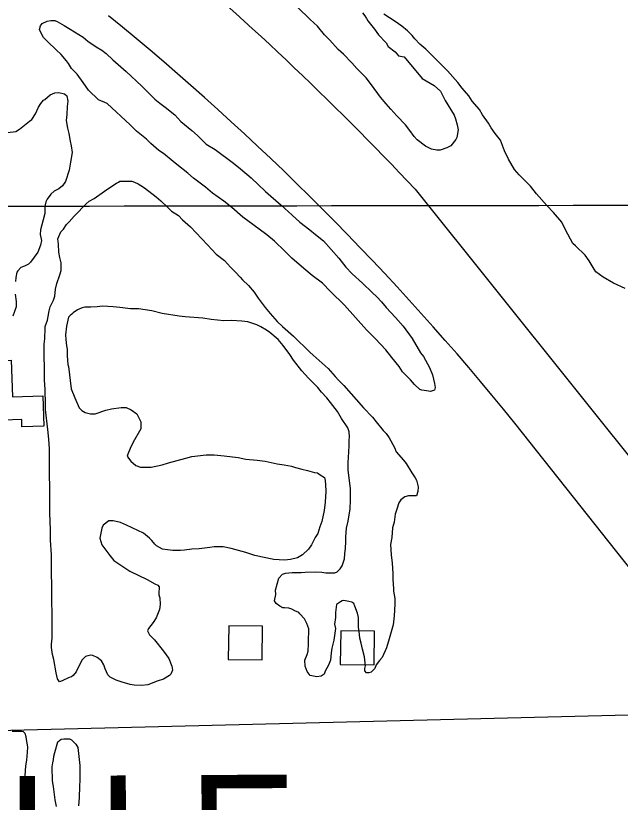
# Model space of a CAD drawing. Extents: x 3313442 to 3351311, y 721974 to 747360.
# Drawn here: x 3331661 to 3332378, y 738784 to 739718 of the extents above; entities that cross this region are included whole.
import ezdxf

# ---------------------------------------------------------------- set-up
doc = ezdxf.new("R2010")
doc.units = 0
for name, color, linetype in [('V-BLDG-OTLN', 7, 'Continuous'), ('V-GRID-MAJR', 7, 'Continuous'), ('V-ROAD-CNTR', 7, 'Continuous'), ('V-SITE-VEGE', 7, 'Continuous'), ('V-TOPO-GNAM-IDEN', 7, 'Continuous')]:
    doc.layers.add(name, color=color, linetype=linetype)

msp = doc.modelspace()

# ---------------------------------------------------------------- linework, layer by layer
at = {"layer": 'V-BLDG-OTLN'}
for points in [[(3331623.7767150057, 739236.9294990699), (3331621.4547196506, 739307.6163576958), (3331655.8016509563, 739308.7443554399), (3331657.228648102, 739265.2884423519), (3331693.1965761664, 739266.46943999), (3331694.3845737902, 739230.2995123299), (3331668.445625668, 739229.447514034), (3331668.152626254, 739238.3854961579)], [(3331913.3351358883, 738953.5460658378), (3331953.333055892, 738953.064066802), (3331953.8140549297, 738993.0609868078), (3331913.8171349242, 738993.542985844)], [(3332046.2288701, 738947.642077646), (3332086.226790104, 738947.16007861), (3332086.707789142, 738987.156998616), (3332046.710869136, 738987.6389976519)]]:
    msp.add_lwpolyline(points, close=True, dxfattribs=at)
at = {"layer": 'V-GRID-MAJR'}
msp.add_spline([(3317564.568, 739474.495), (3322811.884, 739480.219), (3328059.2, 739486.706), (3333306.515, 739493.957), (3338553.829, 739501.97), (3343801.142, 739510.747), (3349048.453, 739520.287), (3349048.454, 739520.287)], degree=3, dxfattribs=at)
at = {"layer": 'V-ROAD-CNTR'}
for points in [[(3332134.8566928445, 739511.7449494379), (3333547.424867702, 737747.2584784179)], [(3333641.621679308, 737480.0440128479), (3333014.088934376, 738273.997424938), (3332253.335455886, 739234.1345046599)], [(3332435.8550908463, 738888.672195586), (3329869.8512228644, 738824.7873233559)]]:
    msp.add_lwpolyline(points, dxfattribs=at)
for centre, radius, start, end in [((3329420.4128770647, 736956.7015229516), 3727.7945410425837, 43.267350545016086, 49.93007832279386), ((3329684.1033588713, 737153.1807117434), 3306.2550198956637, 39.00579713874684, 50.85974436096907)]:
    msp.add_arc(centre, radius, start, end, dxfattribs=at)
at = {"layer": 'V-SITE-VEGE'}
for points in [[(3332160.863, 739557.844), (3332154.293, 739559.198), (3332147.236, 739562.89), (3332137.338, 739570.306), (3332134.028, 739574.027), (3332128.8140000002, 739581.482), (3332123.608, 739588.001), (3332113.215, 739598.694), (3332106.122, 739606.601), (3332100.447, 739613.116), (3332093.824, 739621.027), (3332083.4020000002, 739635.4670000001), (3332076.774, 739643.848), (3332065.9080000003, 739655.005), (3332059.7660000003, 739661.5160000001), (3332049.843, 739671.7440000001), (3332043.707, 739677.316), (3332033.779, 739688.482), (3332027.637, 739694.991), (3332019.119, 739705.231), (3332010.622, 739713.128), (3331995.514, 739727.529)], [(3332072.404, 739721.121), (3332075.247, 739717.394), (3332077.145, 739714.1290000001), (3332079.044, 739711.336), (3332086.617, 739701.556), (3332091.356, 739695.036), (3332100.806, 739685.269), (3332103.181, 739681.074), (3332111.197, 739674.578), (3332115.453, 739669.927), (3332122.023, 739668.5750000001), (3332143.3140000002, 739642.9770000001), (3332157.435, 739634.656), (3332164.984, 739628.158), (3332170.698, 739616.96), (3332181.143, 739599.707), (3332183.055, 739595.0380000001), (3332184.983, 739588.028), (3332185.972, 739581.941), (3332184.636, 739573.028), (3332183.25, 739570.677), (3332177.221, 739563.13), (3332172.553, 739560.75), (3332164.611, 739557.875), (3332160.863, 739557.844)], [(3332384.267, 739393.781), (3332370.159, 739400.228), (3332357.9220000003, 739407.156), (3332349.437, 739413.649), (3332347.534, 739416.9130000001), (3332341.366, 739426.703), (3332336.629, 739433.223), (3332325.293, 739444.377), (3332321.992, 739447.162), (3332313.427, 739463.491), (3332309.139, 739472.359), (3332299.2060000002, 739483.993), (3332291.173, 739492.359), (3332278.879, 739506.319), (3332271.781, 739515.164), (3332258.553, 739528.6460000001), (3332252.878, 739535.158), (3332245.753, 739547.283), (3332240.989, 739557.084), (3332236.201, 739569.696), (3332230.049, 739577.611), (3332225.306, 739584.601), (3332221.982, 739590.196), (3332214.875, 739599.98), (3332211.545, 739606.044), (3332202.563, 739616.278), (3332198.7660000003, 739622.34), (3332190.725, 739631.6460000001), (3332185.519, 739638.1630000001), (3332173.225, 739652.12), (3332161.887, 739663.742), (3332147.719, 739677.683), (3332140.639, 739683.716), (3332134.4990000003, 739690.229), (3332131.659, 739693.952), (3332125.992, 739699.531), (3332119.387, 739705.099), (3332111.377, 739710.658), (3332097.719, 739719.4500000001)], [(3331894.715, 739507.103), (3331886.392, 739513.927), (3331872.173, 739524.841), (3331865.235, 739530.643), (3331852.404, 739540.881), (3331847.894, 739544.632), (3331836.446, 739553.844), (3331830.904, 739557.59), (3331821.5300000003, 739565.786), (3331816.322, 739570.912), (3331804.5300000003, 739580.466), (3331796.887, 739587.987), (3331769.46, 739613.267), (3331759.431, 739617.666), (3331747.622, 739629.289), (3331741.003, 739638.1950000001), (3331734.029, 739648.132), (3331727.427, 739654.971), (3331723.591, 739660.799), (3331721.154, 739663.881), (3331714.889, 739671.412), (3331708.984, 739677.2220000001), (3331698.914, 739686.79), (3331694.0500000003, 739691.576), (3331690.5500000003, 739698.439), (3331689.494, 739701.188), (3331690.491, 739705.677), (3331692.541, 739708.106), (3331698.3740000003, 739711.2540000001), (3331702.844, 739711.979), (3331707.674, 739711.671), (3331710.438, 739710.662), (3331718.747, 739705.902), (3331725.676, 739701.479), (3331741.259, 739691.955), (3331746.809, 739687.519), (3331756.512, 739680.706), (3331763.093, 739676.6240000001), (3331768.294, 739672.53), (3331776.278, 739665.358), (3331792.242, 739651.358), (3331810.645, 739633.929), (3331826.2770000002, 739618.549), (3331832.174, 739613.7710000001), (3331838.416, 739608.997), (3331849.862, 739599.785), (3331857.161, 739591.919), (3331869.9960000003, 739581.339), (3331876.937, 739575.191), (3331887.0130000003, 739565.278), (3331897.747, 739558.817), (3331919.588, 739542.451), (3331927.914, 739535.625), (3331940.404, 739525.0430000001), (3331957.419, 739508.985), (3331976.16, 739492.595), (3331989.005, 739480.637), (3331998.375, 739472.443), (3332010.167, 739463.231), (3332016.758, 739457.7710000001), (3332026.123, 739450.265), (3332044.551, 739429.736), (3332052.907, 739419.121), (3332060.208, 739411.252), (3332072.359, 739399.976), (3332083.8200000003, 739389.044), (3332089.72, 739383.922), (3332094.934, 739378.106), (3332100.505, 739371.257), (3332111.627, 739359.286), (3332120.669, 739349.022), (3332131.468, 739334.635), (3332141.256, 739317.483), (3332144.737, 739313.03), (3332152.077, 739299.995), (3332155.594, 739291.408), (3332158.088, 739281.09), (3332158.8170000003, 739276.2710000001), (3332158.1520000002, 739273.166), (3332153.341, 739271.403), (3332148.5100000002, 739272.398), (3332142.99, 739273.0430000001), (3332140.5700000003, 739274.057), (3332134.321, 739279.865), (3332129.451, 739285.339), (3332120.071, 739294.914), (3332116.231, 739301.084), (3332107.181, 739312.039), (3332100.22, 739320.944), (3332087.703, 739334.626), (3332077.282, 739344.883), (3332051.203, 739373.964), (3332034.5300000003, 739390.371), (3332025.148, 739399.943), (3332013.014, 739409.1510000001), (3332002.954, 739417.341), (3331988.725, 739429.975), (3331980.387, 739438.18), (3331968.233, 739449.8), (3331958.867, 739457.306), (3331942.225, 739469.921)], [(3331651.1920000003, 739578.889), (3331661.176, 739580.006), (3331665.634, 739582.797), (3331677.619, 739592.197), (3331680.015, 739594.284), (3331684.4390000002, 739601.213), (3331688.169, 739608.823), (3331690.886, 739613.324), (3331693.96, 739617.14), (3331695.674, 739618.188), (3331701.833, 739623.7490000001), (3331707.33, 739625.862), (3331712.151, 739626.591), (3331719.054, 739624.922), (3331721.829, 739622.532), (3331722.917, 739615.995), (3331721.932, 739609.783), (3331721.666, 739600.131), (3331721.031, 739593.236), (3331722.485, 739583.944), (3331724.258, 739577.755), (3331725.708, 739568.805), (3331726.79, 739562.956), (3331727.8850000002, 739555.0380000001), (3331726.253, 739543.652), (3331724.607, 739534.337), (3331720.234, 739520.861), (3331716.486, 739515.664), (3331712.38, 739512.184), (3331706.545, 739509.38), (3331702.781, 739505.903), (3331698.347, 739500.011), (3331696.997, 739496.554), (3331695.992, 739493.099), (3331695.674, 739489.65), (3331695.73, 739482.76), (3331693.723, 739475.16), (3331690.37, 739463.417), (3331690.071, 739457.902), (3331691.509, 739450.676), (3331690.518, 739445.157), (3331687.1380000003, 739436.856), (3331678.619, 739425.0700000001), (3331676.227, 739422.639), (3331671.42, 739420.1900000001), (3331667.2970000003, 739418.779), (3331663.537, 739414.957), (3331662.517, 739413.225), (3331661.188, 739407.011), (3331660.883, 739402.186)], [(3331831.49, 739012.773), (3331827.779, 739003.094), (3331824.0330000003, 738997.55), (3331818.577, 738990.27), (3331817.563, 738987.505), (3331819.673, 738982.696), (3331825.577, 738976.888), (3331836.3680000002, 738963.535), (3331842.6410000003, 738954.6240000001), (3331846.159, 738945.693), (3331847.233, 738940.878), (3331845.203, 738936.037), (3331843.4930000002, 738934.644), (3331836.294, 738930.108), (3331828.731, 738927.634), (3331817.737, 738923.411), (3331810.506, 738922.6630000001), (3331801.544, 738922.935), (3331797.057, 738923.933), (3331787.3880000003, 738926.612), (3331780.13, 738928.9670000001), (3331773.2120000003, 738932.356), (3331770.428, 738935.436), (3331767.273, 738942.301), (3331765.511, 738947.112), (3331762.716, 738951.915), (3331757.862, 738955.667), (3331752.6720000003, 738958.0380000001), (3331749.221, 738958.698), (3331743.723, 738956.93), (3331739.62, 738952.763), (3331732.84, 738938.924), (3331729.43, 738934.417), (3331727.373, 738933.022), (3331724.625, 738931.965), (3331716.386, 738928.109), (3331712.947, 738927.0480000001), (3331710.508, 738930.474), (3331709.0700000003, 738937.697), (3331706.187, 738953.528), (3331704.761, 738959.376), (3331703.662, 738967.635), (3331703.629, 738971.77), (3331704.262, 738978.67), (3331704.227, 738983.149), (3331704.501, 738991.765), (3331704.35, 739010.719), (3331703.932, 739019.677), (3331703.467, 739077.564), (3331702.292, 739095.1290000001), (3331702.1950000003, 739107.1900000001), (3331701.6890000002, 739127.172), (3331701.077, 739203.3250000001), (3331700.295, 739215.036), (3331699.168, 739226.4), (3331696.565, 739250.157), (3331696.518, 739256.014), (3331696.031, 739273.93), (3331695.248, 739285.294), (3331694.9080000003, 739327.68), (3331695.545, 739334.231), (3331695.509, 739338.71), (3331696.17, 739342.1630000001), (3331696.119, 739348.711), (3331698.8140000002, 739356.313), (3331699.469, 739360.454), (3331700.792, 739367.356), (3331702.132, 739372.191), (3331705.861, 739379.8030000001), (3331707.5470000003, 739384.6410000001), (3331708.167, 739392.917), (3331709.836, 739399.823), (3331713.545, 739409.845), (3331714.883, 739415.025), (3331714.809, 739424.329), (3331713.379, 739430.52), (3331712.294, 739437.059), (3331711.8740000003, 739446.359), (3331711.137, 739452.556), (3331714.514, 739460.855), (3331717.588, 739464.324), (3331721.336, 739469.868), (3331724.41, 739472.996), (3331730.56, 739479.5920000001), (3331735.346, 739484.454), (3331740.812, 739490.356), (3331744.572, 739494.1780000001), (3331748.3370000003, 739497.309), (3331754.165, 739500.8030000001), (3331766.507, 739509.1730000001), (3331771.645, 739513.005), (3331780.556, 739518.934), (3331782.96, 739519.9890000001), (3331784.674, 739521.035), (3331798.804, 739521.148), (3331801.912, 739520.14), (3331806.4080000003, 739518.109), (3331809.5270000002, 739516.067), (3331814.028, 739513.345), (3331827.897, 739502.773), (3331833.105, 739497.991)], [(3331942.225, 739469.921), (3331930.441, 739478.441), (3331917.598, 739490.055), (3331907.8880000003, 739497.559), (3331894.715, 739507.103)], [(3331833.105, 739497.991), (3331841.095, 739490.1290000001), (3331845.953, 739485.689), (3331854.265, 739480.587), (3331859.134, 739475.111), (3331868.503, 739466.917), (3331888.662, 739445.712), (3331899.09, 739434.426), (3331908.8000000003, 739426.922)], [(3331908.8000000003, 739426.922), (3331916.1010000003, 739419.055), (3331922.005, 739413.243), (3331927.5670000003, 739407.087), (3331930.005, 739404.005), (3331937.293, 739397.514), (3331943.9080000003, 739389.2980000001), (3331948.787, 739382.4450000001), (3331957.149, 739371.142), (3331963.065, 739363.952), (3331971.411, 739354.713), (3331977.662, 739348.561), (3331990.502, 739337.2930000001), (3332009.954, 739318.148), (3332014.1180000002, 739314.738), (3332031.823, 739298.684), (3332040.166, 739289.446), (3332043.994, 739284.997), (3332050.2490000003, 739278.4990000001), (3332073.893, 739252.156), (3332084.319, 739241.211), (3332088.845, 739235.3910000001), (3332097.199, 739225.12), (3332100.673, 739221.702), (3332104.16, 739216.559), (3332110.4560000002, 739204.894), (3332112.563, 739200.085), (3332121.259, 739190.1630000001), (3332124.393, 739186.052), (3332131.028, 739175.079), (3332133.469, 739171.309), (3332135.2120000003, 739168.908), (3332136.613, 739166.164), (3332138.7430000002, 739158.601), (3332138.1, 739152.733), (3332136.7600000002, 739147.9), (3332127.112, 739147.822), (3332122.644, 739146.409), (3332117.847, 739142.925), (3332115.807, 739139.462), (3332113.11, 739131.858), (3332111.435, 739125.984), (3332110.132, 739116.672), (3332108.119, 739109.762), (3332107.521, 739098.388), (3332105.866, 739090.103), (3332106.6550000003, 739077.705), (3332107.769, 739067.719), (3332108.553, 739055.664), (3332108.613, 739048.429), (3332109.3910000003, 739037.752), (3332109.413, 739034.65), (3332110.859, 739026.046), (3332110.917, 739019.155), (3332109.9930000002, 739005.363), (3332109.045, 738994.6730000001), (3332104.355, 738978.094), (3332100.994, 738967.383), (3332095.915, 738955.9720000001), (3332092.845, 738952.156), (3332088.7490000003, 738947.2980000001), (3332087.0640000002, 738942.805), (3332082.961, 738938.637), (3332079.869, 738937.581), (3332077.11, 738937.556), (3332075.37, 738939.954), (3332075.347, 738942.711), (3332076.009, 738946.164), (3332074.89, 738956.492), (3332072.404, 738965.7760000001), (3332070.968, 738973.001), (3332069.199, 738978.846), (3332068.441, 738987.11), (3332067.716, 738991.586), (3332067.6240000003, 739003.299), (3332066.549, 739008.46), (3332063.381, 739016.705), (3332062.318, 739020.144), (3332059.895, 739021.502), (3332056.4420000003, 739022.507), (3332050.574, 739023.4940000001), (3332048.5100000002, 739023.136), (3332046.452, 739022.083), (3332041.651, 739018.944), (3332040.3510000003, 739009.283), (3332040.398, 739003.426), (3332039.427, 738995.492), (3332040.502, 738990.333), (3332038.5470000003, 738976.532), (3332036.2120000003, 738966.865), (3332035.223, 738961.3420000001), (3332034.602, 738952.7220000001), (3332032.239, 738946.846), (3332028.161, 738939.5750000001), (3332027.156, 738936.12), (3332023.383, 738933.677), (3332018.22, 738932.948), (3332010.2800000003, 738934.607), (3332006.796, 738939.403), (3332004.679, 738945.588), (3332004.2770000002, 738952.824)], [(3331660.316, 739387.018), (3331661.42, 739378.411), (3331661.471, 739371.863), (3331657.768, 739360.806)], [(3332004.2770000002, 738952.824), (3332006.981, 738959.392), (3332007.984, 738963.191), (3332008.6010000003, 738972.155), (3332008.558, 738977.6680000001), (3332008.832, 738986.286), (3332008.801, 738990.077), (3332006.684, 738996.262), (3332003.882, 739001.755), (3331998.324, 739007.567), (3331996.931, 739009.279), (3331992.432, 739011.311), (3331988.627, 739013.349), (3331985.174, 739014.354), (3331979.9960000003, 739015.001), (3331977.932, 739014.985), (3331974.473, 739016.681), (3331969.965, 739020.091), (3331968.216, 739023.177), (3331969.5330000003, 739030.767), (3331969.492, 739035.938), (3331973.17, 739050.096), (3331977.61, 739054.612), (3331981.049, 739056.019), (3331988.969, 739056.77), (3331999.651, 739056.856), (3332004.472, 739057.2390000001), (3332016.531, 739057.338), (3332024.4620000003, 739057.057), (3332028.9450000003, 739056.404), (3332039.628, 739056.49), (3332042.3740000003, 739057.544), (3332046.1380000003, 739061.022), (3332048.52, 739064.831), (3332051.213, 739072.777), (3332051.506, 739078.985), (3332052.487, 739085.5380000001), (3332052.772, 739093.122), (3332052.725, 739098.979), (3332053.6750000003, 739109.326), (3332055.676, 739117.612), (3332057.972, 739132.106), (3332058.234, 739142.444), (3332058.123, 739156.2270000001), (3332055.531, 739178.608), (3332055.463, 739187.2220000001), (3332056.393, 739199.979), (3332056.68, 739207.218), (3332056.626, 739213.7660000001), (3332057.284, 739217.907), (3332056.548, 739223.758), (3332055.129, 739228.573), (3332047.803, 739239.54), (3332042.915, 739247.7710000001), (3332034.557, 739258.388), (3332030.375, 739264.212), (3332023.776, 739270.706), (3332019.596, 739276.187), (3332008.48, 739287.469), (3332000.486, 739296.02), (3331990.732, 739308.693), (3331986.198, 739315.547), (3331978.532, 739326.1680000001), (3331972.615, 739333.357), (3331962.555, 739341.547), (3331958.742, 739344.2710000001), (3331951.816, 739348.3520000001), (3331946.974, 739350.726), (3331936.607, 739354.089), (3331929.366, 739355.066), (3331917.299, 739355.657), (3331907.995, 739355.582), (3331892.819, 739357.183), (3331883.161, 739358.484), (3331862.128, 739360.0380000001), (3331854.882, 739361.013), (3331834.869, 739364.3), (3331822.44, 739367.3), (3331806.5700000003, 739369.586), (3331797.261, 739369.854), (3331784.5, 739371.13), (3331776.568, 739372.101), (3331764.1550000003, 739372.693), (3331757.616, 739371.947), (3331750.383, 739371.546), (3331743.145, 739371.486), (3331740.051, 739370.774), (3331734.2120000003, 739368.314), (3331729.417, 739364.828), (3331727.703, 739363.438), (3331725.649, 739361.697), (3331723.599, 739359.612), (3331721.272, 739348.911), (3331719.9760000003, 739338.909), (3331720.363, 739333.398), (3331721.4590000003, 739325.824), (3331722.182, 739321.6950000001), (3331722.2430000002, 739313.77), (3331723.017, 739303.437), (3331723.7260000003, 739301.031), (3331727.038, 739274.868)], [(3331727.038, 739274.868), (3331731.2600000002, 739263.8740000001), (3331736.18, 739252.197), (3331739.649, 739249.125), (3331743.458, 739246.743), (3331749.676, 739245.069), (3331755.5330000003, 739245.117), (3331767.9050000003, 739249.3520000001), (3331774.7830000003, 739251.13), (3331786.145, 739252.6), (3331792, 739252.645), (3331797.882, 739249.938), (3331804.812, 739245.1680000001), (3331809.369, 739235.557), (3331809.437, 739227.285), (3331800.6040000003, 739211.363), (3331796.8740000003, 739203.751), (3331794.171, 739197.181), (3331793.501, 739194.764), (3331794.898, 739192.3640000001), (3331797.683, 739188.9400000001), (3331803.582, 739183.818), (3331809.111, 739181.794), (3331821.862, 739181.9010000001), (3331834.936, 739184.416), (3331842.498, 739186.888), (3331862.7830000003, 739192.5650000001), (3331870.006, 739194.3470000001), (3331887.222, 739196.206), (3331896.526, 739196.282), (3331908.251, 739195.3420000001), (3331925.1550000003, 739193.067), (3331934.127, 739191.416), (3331947.576, 739190.144), (3331957.237, 739188.844), (3331971.3880000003, 739185.856), (3331979.669, 739184.545), (3331988.299, 739182.89), (3331993.136, 739181.207), (3332000.73, 739179.546), (3332007.292, 739177.873), (3332015.58, 739175.53), (3332019.031, 739174.866), (3332022.494, 739172.828), (3332027.346, 739169.42), (3332028.065, 739165.98), (3332028.796, 739160.8150000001), (3332029.199, 739153.2390000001), (3332028.272, 739140.136), (3332026.971, 739130.478), (3332024.319, 739117.36), (3332021.96, 739110.794), (3332019.609, 739103.194), (3332016.5470000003, 739098.345), (3332012.136, 739089.696), (3332008.386, 739084.4940000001), (3332001.205, 739077.545), (3331995.377, 739074.051), (3331987.119, 739072.263), (3331979.89, 739071.5160000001), (3331967.4790000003, 739072.106), (3331954.017, 739074.756), (3331944.6950000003, 739077.09), (3331933.986, 739080.451), (3331916.717, 739085.137), (3331907.397, 739087.128), (3331896.714, 739087.044), (3331891.551, 739086.313), (3331878.813, 739084.832), (3331869.857, 739084.414), (3331861.2490000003, 739083.314), (3331856.428, 739082.929), (3331847.468, 739082.858), (3331841.261, 739083.497), (3331835.395, 739084.484), (3331828.129, 739088.215), (3331826.044, 739090.265), (3331822.562, 739094.718), (3331819.7830000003, 739097.452), (3331812.501, 739103.252), (3331792.434, 739113.084), (3331785.518, 739116.1290000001), (3331776.542, 739118.126), (3331771.719, 739118.087), (3331764.866, 739112.863), (3331763.174, 739109.404), (3331760.8540000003, 739097.669), (3331763.332, 739089.417), (3331772.737, 739077.086), (3331777.611, 739070.924), (3331796.665, 739058.327), (3331817.076, 739048.496), (3331826.077, 739043.4010000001), (3331829.536, 739041.705), (3331831.2770000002, 739039.6510000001), (3331831.293, 739037.585), (3331830.978, 739033.79), (3331831.006, 739030.345), (3331832.069, 739026.562), (3331832.4790000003, 739018.6410000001), (3331831.49, 739012.773)], [(3331656.904, 738868.358), (3331667.93, 738868.446), (3331670.001, 738868.1190000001), (3331672.086, 738866.069), (3331673.148, 738862.286)], [(3331673.148, 738862.286), (3331673.523, 738858.4990000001), (3331674.971, 738849.8960000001), (3331674.676, 738843.6900000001), (3331673.722, 738834.034), (3331672.7430000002, 738827.132), (3331671.801, 738815.409), (3331671.5160000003, 738808.17), (3331673.6750000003, 738796.816), (3331676.483, 738790.291), (3331683.4560000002, 738780.354)], [(3331706.42, 738838.777), (3331707.4220000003, 738842.9180000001), (3331711.108, 738855.7000000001), (3331714.8740000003, 738858.831), (3331718.3170000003, 738859.204), (3331724.865, 738859.257), (3331727.285, 738858.241), (3331732.495, 738853.113), (3331734.941, 738848.9990000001), (3331737.179, 738827.65), (3331737.3140000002, 738810.767), (3331736.69, 738802.837), (3331736.45, 738789.74), (3331735.498, 738779.737)], [(3331709.312, 738779.182), (3331707.87, 738787.098), (3331706.023, 738802.589), (3331704.5870000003, 738809.4720000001), (3331704.454, 738826.01), (3331705.105, 738830.839), (3331705.769, 738834.292), (3331706.42, 738838.777)]]:
    msp.add_lwpolyline(points, dxfattribs=at)

# ---------------------------------------------------------------- texts
at = {"layer": 'V-TOPO-GNAM-IDEN'}
msp.add_text('SCOTLANDVILLE', height=144.99971199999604, rotation=0.31788606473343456, dxfattribs=at).set_placement((3330411.598139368, 738663.213646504))

doc.saveas('drawing.dxf')
